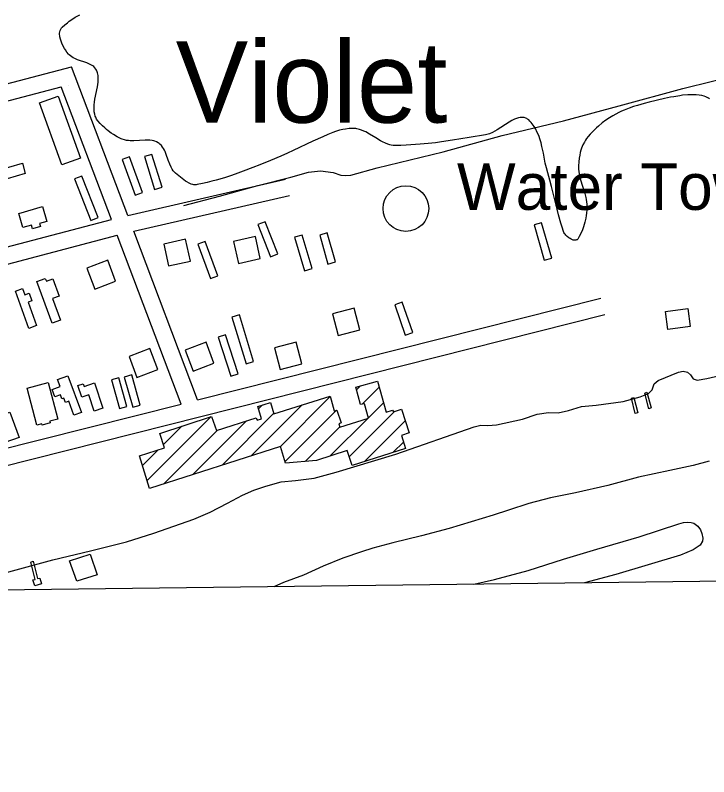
# Model space of a CAD drawing. Extents: x 3704301 to 3742427, y 506229 to 532009.
# Drawn here: x 3735860 to 3737098, y 511646 to 513005 of the extents above; entities that cross this region are included whole.
import ezdxf

# ---------------------------------------------------------------- set-up
doc = ezdxf.new("R2010")
doc.units = 0
for name, color, linetype in [('V-BLDG-OTLN', 7, 'Continuous'), ('V-CHAN-DOCK', 7, 'Continuous'), ('V-DOMW-IDEN', 7, 'Continuous'), ('V-DOMW-TANK', 7, 'Continuous'), ('V-GRID-FRAM', 7, 'Continuous'), ('V-ROAD-CNTR', 7, 'Continuous'), ('V-SITE-VEGE', 7, 'Continuous'), ('V-TOPO-GNAM-IDEN', 7, 'Continuous'), ('V-TOPO-SHOR', 7, 'Continuous')]:
    doc.layers.add(name, color=color, linetype=linetype)

msp = doc.modelspace()

# ---------------------------------------------------------------- linework, layer by layer
at = {"layer": 'V-BLDG-OTLN'}
for p, q in [((3736469.3, 512336.2), (3736476.5, 512343.4)), ((3736479.2, 512310.8), (3736509.4, 512341)), ((3736333.2, 512235.5), (3736422.2, 512324.5)), ((3736281.1, 512218.8), (3736372, 512309.6)), ((3736294.1, 512302.4), (3736301.1, 512309.4)), ((3736490.3, 512286.5), (3736517.2, 512313.4)), ((3736229.1, 512202.1), (3736321.2, 512294.2)), ((3736341.6, 512208.5), (3736433.1, 512300)), ((3736456.2, 512217.1), (3736537.2, 512298.1)), ((3736095.4, 512174.5), (3736209.6, 512288.6)), ((3736177, 512185.4), (3736272.6, 512280.9)), ((3736422.2, 512218.4), (3736489.1, 512285.3)), ((3736483.1, 512208.6), (3736555.8, 512281.3)), ((3736124.5, 512238.9), (3736157.1, 512271.5)), ((3736377.2, 512208.7), (3736439.2, 512270.7)), ((3736125, 512168.7), (3736220.4, 512264.1)), ((3736534.8, 512225), (3736552.9, 512243)), ((3736087, 512201.4), (3736115.1, 512229.5))]:
    msp.add_line(p, q, dxfattribs=at)
for points in [[(3735943.2, 512737.8), (3735903.3, 512848.3), (3735936.8, 512860.4), (3735976.7, 512749.9)], [(3736108.7, 512694), (3736122.1, 512698.2), (3736104, 512756.5), (3736090.6, 512752.4)], [(3735823.8, 512726.3), (3735872.7, 512740.6), (3735878, 512722.5), (3735829.1, 512708.2)], [(3736064.1, 512752.3), (3736050.9, 512747.5), (3736074, 512683.5), (3736087.2, 512688.2)], [(3735978.7, 512717.7), (3735965.6, 512712.6), (3735994.8, 512638.4), (3736007.9, 512643.6)], [(3735866.2, 512651.1), (3735908.7, 512663.2), (3735916.3, 512636.7), (3735903.4, 512633.1), (3735904.9, 512627.6), (3735890.7, 512623.6), (3735888.8, 512630.2), (3735873.4, 512625.8)], [(3736306.1, 512636.2), (3736293.1, 512631.1), (3736315.7, 512573.9), (3736328.7, 512579)], [(3736799.4, 512634.4), (3736786, 512630.5), (3736803.9, 512567.5), (3736817.4, 512571.3)], [(3736164, 512605.2), (3736125, 512596.5), (3736133.8, 512557.4), (3736172.8, 512566.2)], [(3736288.7, 512609.7), (3736249.6, 512600.9), (3736258.4, 512561.9), (3736297.4, 512570.7)], [(3736372, 512612.6), (3736358.6, 512608.6), (3736376.4, 512548.9), (3736389.8, 512553)], [(3736417, 512616.3), (3736403.5, 512612.5), (3736418, 512560.9), (3736431.5, 512564.6)], [(3736199.2, 512601.2), (3736186, 512596.4), (3736208.2, 512535.1), (3736221.4, 512539.8)], [(3736039.2, 512530.1), (3736025, 512567.5), (3735987.6, 512553.3), (3736001.8, 512515.9)], [(3735925.9, 512455.4), (3735898.5, 512529.5), (3735913.7, 512535.2), (3735915.6, 512530.3), (3735927.1, 512534.5), (3735938.5, 512503.6), (3735926.6, 512499.2), (3735940.8, 512460.9)], [(3735884.2, 512446), (3735860.2, 512512.4), (3735873.1, 512517), (3735877.1, 512505.9), (3735884.9, 512508.7), (3735889.7, 512495.3), (3735882.8, 512492.8), (3735897.9, 512451)], [(3736550.5, 512492.6), (3736537.3, 512487.9), (3736556.1, 512434), (3736569.4, 512438.6)], [(3736272, 512382.9), (3736285.4, 512387), (3736260, 512470.1), (3736246.6, 512466)], [(3736436.1, 512433.5), (3736474.9, 512443.4), (3736465, 512482.2), (3736426.2, 512472.3)], [(3737020.3, 512476.2), (3737060.4, 512481.5), (3737064.7, 512449.4), (3737024.6, 512444)], [(3736235.2, 512434.8), (3736221.9, 512430.4), (3736244.8, 512360.7), (3736258.1, 512365.1)], [(3736163.1, 512407.4), (3736177.3, 512370), (3736214.7, 512384.2), (3736200.6, 512421.6)], [(3736332.8, 512372.8), (3736371.5, 512382.6), (3736361.6, 512421.4), (3736322.9, 512411.5)], [(3736114.6, 512372.7), (3736100.5, 512410.1), (3736063.1, 512395.9), (3736077.2, 512358.5)], [(3735954, 512361.6), (3735978.2, 512296.1), (3735964.7, 512291.1), (3735955.4, 512316.1), (3735949.5, 512314), (3735946.8, 512321.5), (3735943.3, 512320.3), (3735940.5, 512327.7), (3735930.6, 512324), (3735925.8, 512337.1), (3735940.2, 512342.4), (3735935.6, 512354.8)], [(3736067.9, 512362.9), (3736054.5, 512359.1), (3736069.7, 512305.3), (3736083.1, 512309.1)], [(3735898.6, 512273.4), (3735881.1, 512339.4), (3735918.5, 512349.3), (3735935.8, 512284.2), (3735921.5, 512280.4), (3735922.3, 512277.4), (3735907.9, 512273.6), (3735907.3, 512275.7)], [(3736001.2, 512348.7), (3736016.1, 512303.6), (3736000.9, 512298.5), (3735991.2, 512327.7), (3735978.7, 512323.5), (3735971.9, 512344), (3735981.4, 512347.2), (3735982.9, 512342.6)], [(3736045.1, 512358.1), (3736031.6, 512354.4), (3736045.8, 512303), (3736059.3, 512306.7)], [(3736556.5, 512231.8), (3736461.1, 512201.6), (3736452.7, 512228.1), (3736397.4, 512210.5), (3736342.5, 512205.6), (3736333.6, 512235.6), (3736099.8, 512160.6), (3736081.5, 512218.8), (3736126.4, 512233.1), (3736117.8, 512258.6), (3736210.4, 512288.9), (3736219, 512263.6), (3736290, 512286.6), (3736291.7, 512282.4), (3736299.7, 512284.5), (3736292.7, 512306.7), (3736315.4, 512314), (3736321.3, 512293.8), (3736422, 512325.3), (3736429.5, 512299), (3736434.2, 512300.3), (3736441.5, 512277.6), (3736437.3, 512275.7), (3736439.5, 512269.8), (3736490.6, 512285.7), (3736483.3, 512311.5), (3736476.1, 512310.2), (3736468, 512341), (3736506.3, 512352), (3736521.9, 512296.8), (3736533.5, 512300.3), (3736534.9, 512297.3), (3736549.1, 512302.1), (3736562.8, 512259.7), (3736549.1, 512254.7)], [(3735850.4, 512296.8), (3735867, 512251.4), (3735841.7, 512242.2), (3735837.4, 512253.8), (3735832.1, 512251.8), (3735824.1, 512273.9), (3735827.2, 512275), (3735822.9, 512286.8)]]:
    msp.add_lwpolyline(points, close=True, dxfattribs=at)
at = {"layer": 'V-CHAN-DOCK'}
for points in [[(3736964.3, 512322.9), (3736971.2, 512295.6), (3736966.6, 512294.1), (3736959.7, 512321.7), (3736964.3, 512322.9)], [(3736987.3, 512332.4), (3736995, 512304.1), (3736990.9, 512302.8), (3736983.7, 512330.7), (3736987.3, 512332.4)], [(3735969.7, 511994.9), (3735957.1, 512031.6), (3735993.8, 512043.5), (3736006.1, 512006.4), (3735969.7, 511994.9)], [(3735891.9, 512030.5), (3735899.5, 511999.8), (3735903.6, 512000.7), (3735906.6, 511990.6), (3735894.9, 511986.9), (3735891.4, 511997.3), (3735895.7, 511998.3), (3735888.1, 512029.3), (3735891.9, 512030.5)]]:
    msp.add_lwpolyline(points, dxfattribs=at)
at = {"layer": 'V-DOMW-TANK'}
msp.add_circle((3736557.2, 512659.8), 40.8, dxfattribs=at)
at = {"layer": 'V-GRID-FRAM'}
msp.add_lwpolyline([(3708355.7, 529827.8), (3740022.4, 530214.7), (3740252.5, 512033.3), (3708569.9, 511646.2), (3708355.7, 529827.8)], dxfattribs=at)
at = {"layer": 'V-ROAD-CNTR'}
for points in [[(3735247.2, 512726.1), (3735375.5, 512759.3), (3735960.6, 512912.6)], [(3736060.9, 512647.6), (3735960.6, 512912.6)], [(3735615.8, 512791.3), (3735942.1, 512876.7)], [(3736031.5, 512640.3), (3735942.1, 512876.7)], [(3735955.2, 512880.2), (3735955.2, 512880.2)], [(3736060.9, 512647.6), (3736342.5, 512712.3)], [(3736071.6, 512619.3), (3736349.2, 512683)], [(3735702.7, 512554.1), (3736031.5, 512640.3)], [(3736185.3, 512318.5), (3736071.6, 512619.3)], [(3735713.1, 512525.8), (3736042.2, 512612.1)], [(3736156, 512311.1), (3736042.2, 512612.1)], [(3736185.3, 512318.5), (3736905.1, 512500.1)], [(3734969.5, 511972.7), (3735410.9, 512092.2), (3736912.5, 512471)], [(3735822.6, 512227), (3736156, 512311.1)]]:
    msp.add_lwpolyline(points, dxfattribs=at)
at = {"layer": 'V-SITE-VEGE'}
for points in [[(3736007, 512901.7), (3736006.2, 512904), (3736005.2, 512906.4), (3736004, 512908.6), (3736002.2, 512911), (3736000, 512913.1), (3735998.4, 512914.3), (3735996.1, 512915.8), (3735992.7, 512917.6), (3735987.8, 512919.7), (3735971.2, 512925.3), (3735966.1, 512927.4), (3735963.5, 512928.7), (3735960.9, 512930.2), (3735958.4, 512932), (3735956, 512934.1), (3735954.9, 512935.4), (3735952.3, 512938.8), (3735949.6, 512942.7), (3735947.9, 512945.5), (3735945.7, 512949.5), (3735943.1, 512955), (3735941.8, 512958.2), (3735940.6, 512961.9), (3735939.6, 512966), (3735939.3, 512968.2), (3735939.1, 512970.4), (3735939.2, 512972.8), (3735939.5, 512975.1), (3735940.1, 512977.5), (3735941.1, 512979.9), (3735941.8, 512981.1), (3735942.7, 512982.2), (3735943.7, 512983.3), (3735948.3, 512987.4), (3735953, 512991.3), (3735956.3, 512993.8), (3735960.8, 512997), (3735967.1, 513001), (3735970.8, 513003.2), (3735975.1, 513005.5)], [(3736485.5, 512796.4), (3736482, 512798.1), (3736478.2, 512799.6), (3736474.2, 512801), (3736469.9, 512802), (3736467.6, 512802.4), (3736465.3, 512802.6), (3736462.9, 512802.7), (3736456.2, 512802.4), (3736449.4, 512801.6), (3736444.8, 512800.9), (3736438.7, 512799.5), (3736435.2, 512798.6), (3736431.3, 512797.3), (3736427, 512795.7), (3736417.9, 512791.9), (3736408.9, 512787.9), (3736391.2, 512779.8), (3736356.1, 512763.2), (3736346, 512758.6), (3736334.2, 512753.4), (3736315.4, 512745.5), (3736296.5, 512737.8), (3736283.8, 512732.8), (3736266.8, 512726.4), (3736257.1, 512722.9), (3736246, 512719), (3736233.3, 512714.9), (3736218.8, 512710.6), (3736211.1, 512708.5), (3736202.8, 512706.4), (3736194.1, 512704.4), (3736184.8, 512702.5), (3736183.2, 512702.3), (3736181.7, 512702.2), (3736178.7, 512702.3), (3736176.7, 512702.7), (3736174.1, 512703.5), (3736170.6, 512704.9), (3736166.3, 512707.3), (3736163.8, 512708.9), (3736160.9, 512711), (3736148.9, 512720.3), (3736146.1, 512722.7), (3736143.6, 512725.4), (3736142.1, 512727.3), (3736140.3, 512730), (3736138.2, 512733.7), (3736135.8, 512739), (3736133, 512746.3), (3736129.5, 512756), (3736127.4, 512761.3), (3736126.1, 512764), (3736124.7, 512766.8), (3736122.9, 512769.5), (3736120.8, 512772.2), (3736118.2, 512774.8), (3736116.7, 512776), (3736115.1, 512777.1), (3736112.2, 512778.7), (3736109.2, 512779.9), (3736107.1, 512780.6), (3736104.3, 512781.2), (3736100.4, 512781.7), (3736095, 512782), (3736091.9, 512782), (3736071.9, 512780.8), (3736065.4, 512780.8), (3736062, 512781), (3736058.4, 512781.5), (3736054.7, 512782.3), (3736050.9, 512783.6), (3736049, 512784.4), (3736042.1, 512787.9), (3736035.6, 512791.8), (3736031.4, 512794.5), (3736025.9, 512798.5), (3736022.9, 512800.9), (3736019.6, 512803.8), (3736015.9, 512807.2), (3736011.8, 512811.4), (3736007.5, 512816.5), (3736005.3, 512819.5), (3736003.7, 512822.7), (3736002.8, 512824.9), (3736001.9, 512827.9), (3736001.1, 512832.1), (3736000.8, 512834.6), (3736000.7, 512837.5), (3736000.7, 512840.9), (3736001, 512844.8), (3736001.5, 512849.4), (3736002.3, 512854.7), (3736006.7, 512876.9), (3736007.4, 512881.1), (3736007.9, 512885.5), (3736008.2, 512890), (3736008.1, 512894.7), (3736007.9, 512897), (3736007.5, 512899.4), (3736007, 512901.7)], [(3737098.8, 512855.5), (3737097.2, 512856.7), (3737095.2, 512857.9), (3737092.6, 512859.2), (3737089.4, 512860.3), (3737085.5, 512861.4), (3737080.7, 512862.2), (3737075.1, 512862.7), (3737071.8, 512862.9), (3737064.5, 512862.8), (3737060.3, 512862.6), (3737051.1, 512861.8), (3737046, 512861.1), (3737035.2, 512859.4), (3737029.6, 512858.3), (3737018.7, 512855.9), (3736991.4, 512849.6), (3736982.4, 512847.2), (3736970.3, 512843.8), (3736963.5, 512841.6), (3736955.7, 512838.9), (3736946.9, 512835.4), (3736942.2, 512833.3), (3736937.3, 512831), (3736932, 512828.3), (3736926.4, 512825.2), (3736920.5, 512821.6), (3736914.3, 512817.4), (3736907.7, 512812.5), (3736900.9, 512806.9), (3736897.3, 512803.7), (3736893.7, 512800.3), (3736890, 512796.6), (3736886.2, 512792.5), (3736882.8, 512788.6), (3736879.8, 512784.6), (3736878, 512781.9), (3736875.8, 512778.3), (3736873.3, 512773.6), (3736872.1, 512770.8), (3736870.8, 512767.7), (3736869.6, 512764), (3736868.4, 512759.9), (3736867.4, 512755.1), (3736866.4, 512749.6), (3736865.7, 512743.2), (3736865.2, 512735.9), (3736865.2, 512730.7)], [(3736865.2, 512730.7), (3736865.7, 512725.5), (3736866.2, 512722.1), (3736867.2, 512717.4), (3736868.7, 512711.3), (3736876.3, 512686.7), (3736878.1, 512679.7), (3736878.9, 512676), (3736879.6, 512672), (3736880, 512667.7), (3736880.1, 512663.2), (3736879.9, 512657.3), (3736879.4, 512651.5), (3736878.9, 512647.6), (3736878.1, 512642.4), (3736876.6, 512635.5), (3736875.5, 512631.6), (3736874.1, 512627.2), (3736872.3, 512622.1), (3736869.9, 512616.4), (3736866.7, 512609.9), (3736864.8, 512606.5), (3736863.9, 512605.2), (3736862.7, 512604.2), (3736861.8, 512603.8), (3736860.4, 512603.4), (3736858.5, 512603.3), (3736857.3, 512603.4), (3736856, 512603.7), (3736854.3, 512604.2), (3736852.4, 512605), (3736850.3, 512606.2), (3736847.9, 512607.7), (3736845.2, 512609.8), (3736842.5, 512612.4), (3736841.3, 512613.9), (3736840.2, 512615.5), (3736839.2, 512617.2), (3736838.4, 512619), (3736836, 512626.4), (3736833.8, 512633.9), (3736829.6, 512648.9), (3736827.1, 512659), (3736817.2, 512699.2), (3736814.2, 512710.6), (3736810.4, 512723.6), (3736808, 512732.3), (3736806, 512741), (3736802.6, 512758.7), (3736800.1, 512770.4), (3736798.4, 512777), (3736796.2, 512784.4), (3736794.8, 512788.3), (3736793.2, 512792.4), (3736791.2, 512796.7), (3736788.9, 512801.3), (3736786.1, 512806), (3736782.6, 512810.9), (3736780.7, 512813.4), (3736778.5, 512815.9), (3736776.6, 512817.9), (3736774.5, 512819.4), (3736773.1, 512820.3), (3736771.2, 512821.2), (3736768.6, 512822), (3736767.1, 512822.3), (3736765.3, 512822.5), (3736763.3, 512822.4), (3736760.9, 512822.2), (3736758.1, 512821.6), (3736754.8, 512820.5), (3736751, 512819), (3736746.5, 512816.7), (3736741.4, 512813.7), (3736720.3, 512800.3), (3736716, 512797.9), (3736711.5, 512795.5), (3736706.7, 512793.4), (3736704.2, 512792.6), (3736701.7, 512791.9), (3736699.1, 512791.3), (3736669.9, 512786.4), (3736640.6, 512781.6), (3736621, 512778.8), (3736609.9, 512777.3), (3736597.1, 512775.8), (3736582.6, 512774.4), (3736566.2, 512773.2), (3736557.5, 512772.7), (3736548.2, 512772.4), (3736538.4, 512772.3), (3736534.6, 512772.5), (3736530.9, 512773.1), (3736528.5, 512773.7), (3736525.2, 512774.7), (3736520.9, 512776.3), (3736515.2, 512779), (3736512, 512780.8), (3736503.4, 512785.8), (3736492, 512792.8), (3736485.5, 512796.4)]]:
    msp.add_lwpolyline(points, dxfattribs=at)
at = {"layer": 'V-TOPO-SHOR'}
for points in [[(3736161, 512665), (3736224.7, 512682), (3736292.7, 512700.7), (3736351.6, 512716), (3736383.2, 512724.5), (3736405.1, 512727.4), (3736427.4, 512724.1), (3736441, 512719.2), (3736448.9, 512718.7), (3736458.9, 512719.1), (3736505.9, 512732.3), (3736623.6, 512761.1), (3736729, 512790), (3736838.3, 512816.3), (3736937.6, 512843.1), (3737051.3, 512874.2), (3737157.1, 512900), (3737227.8, 512917), (3737312.4, 512938.5)], [(3735841.8, 512010.1), (3735927.1, 512033), (3735994.1, 512049), (3736058.5, 512065.5), (3736107.1, 512080.9), (3736179, 512105.6), (3736207.9, 512118.1), (3736239, 512134.4), (3736265.4, 512148.6), (3736286, 512157.2), (3736307, 512164.4), (3736334.6, 512172.1), (3736360, 512174.9), (3736393.6, 512179), (3736433, 512189.6), (3736539, 512221.5), (3736678.8, 512270.2), (3736691.1, 512273.2), (3736703.7, 512272.6), (3736719, 512273.8), (3736765.4, 512284.3), (3736791.7, 512293.3), (3736811.8, 512296.2), (3736828.9, 512295.6), (3736847.2, 512299.8), (3736870.9, 512306.6), (3736896.7, 512309), (3736944.8, 512315.6), (3736975.5, 512324.1), (3736990.4, 512330.1), (3736997, 512336.2), (3737000.5, 512347.1), (3737007.2, 512353.1), (3737043.5, 512368.1), (3737052.3, 512369.8), (3737060.1, 512368), (3737065.3, 512363.2), (3737070.1, 512356.1), (3737077.1, 512353.9), (3737094.1, 512356.4), (3737200.5, 512381.3)], [(3737098.6, 512209.1), (3737069.7, 512201.5), (3737028.1, 512192.6), (3736972.5, 512180.9), (3736917.8, 512166), (3736860, 512152.9), (3736815.4, 512143.7), (3736776.9, 512133.5), (3736740.5, 512121.6), (3736712.9, 512113.1), (3736673.9, 512101.2), (3736634.5, 512088.8), (3736585, 512076.1), (3736533.8, 512063.4), (3736498.3, 512054.1), (3736477.8, 512047.3), (3736444.9, 512036.2), (3736409.4, 512022), (3736374.3, 512005.7), (3736338.8, 511992.5), (3736321.3, 511985.2)], [(3736678.7, 511989.6), (3736715.4, 511998.2), (3736775.7, 512014), (3736838.6, 512034.6), (3736898.3, 512052.1), (3736973.8, 512074.2), (3737044.1, 512097.3), (3737052.4, 512099.5), (3737059.8, 512100.4), (3737066.5, 512100), (3737071.3, 512098.4), (3737078.3, 512093.2), (3737083.1, 512086.8), (3737085.6, 512080), (3737087.1, 512071.7), (3737086.8, 512066.6), (3737082.2, 512059.2), (3737070, 512051.3), (3737047.2, 512041.6), (3736931.9, 512007.3), (3736876, 511992)]]:
    msp.add_lwpolyline(points, dxfattribs=at)

# ---------------------------------------------------------------- texts
at = {"layer": 'V-DOMW-IDEN'}
msp.add_text('Water Tower', height=83, dxfattribs=at).set_placement((3736648.4, 512657.5))
at = {"layer": 'V-TOPO-GNAM-IDEN'}
msp.add_text('Violet', height=145, dxfattribs=at).set_placement((3736146.4, 512813.1))

doc.saveas('drawing.dxf')
